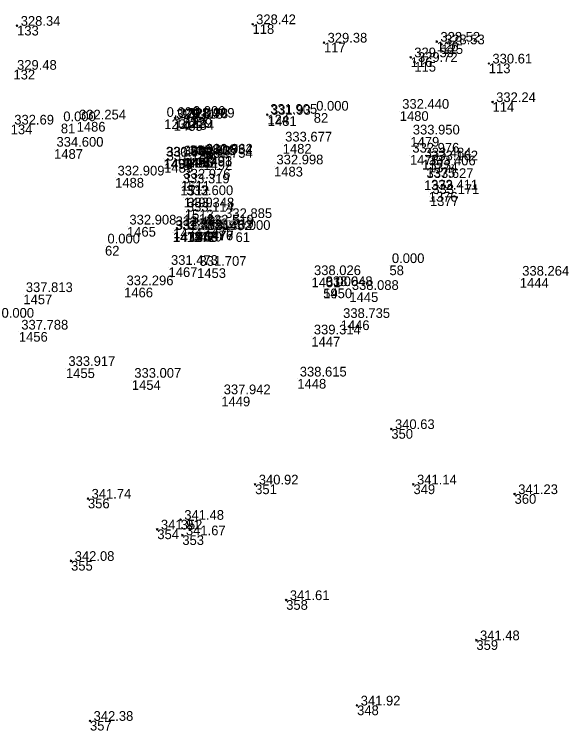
# Model space of a CAD drawing. Extents: x -829398 to -819400, y -1074439 to -1067977.
# Drawn here: x -825965.4 to -825898.2, y -1070207 to -1070118.4 of the extents above; entities that cross this region are included whole.
import ezdxf

# ---------------------------------------------------------------- set-up
doc = ezdxf.new("R2010")
doc.units = 0
doc.layers.add('Vrstva 60', color=7, linetype='Continuous')
doc.layers.add('Vrstva 61', color=7, linetype='Continuous')

msp = doc.modelspace()

# ---------------------------------------------------------------- linework, layer by layer
at = {"layer": 'Vrstva 60'}
for p, q in [((-825965.019, -1070119.805), (-825965.119, -1070119.705)), ((-825965.019, -1070119.805), (-825965.119, -1070119.905)), ((-825965.019, -1070119.805), (-825964.919, -1070119.705)), ((-825965.019, -1070119.805), (-825964.919, -1070119.905)), ((-825935.915, -1070119.607), (-825936.015, -1070119.507)), ((-825935.915, -1070119.607), (-825936.015, -1070119.707)), ((-825935.915, -1070119.607), (-825935.815, -1070119.507)), ((-825935.915, -1070119.607), (-825935.815, -1070119.707)), ((-825927.086, -1070121.883), (-825927.186, -1070121.783)), ((-825927.086, -1070121.883), (-825927.186, -1070121.983)), ((-825927.086, -1070121.883), (-825926.986, -1070121.783)), ((-825927.086, -1070121.883), (-825926.986, -1070121.983)), ((-825913.141, -1070121.771), (-825913.241, -1070121.671)), ((-825913.141, -1070121.771), (-825913.241, -1070121.871)), ((-825913.141, -1070121.771), (-825913.041, -1070121.671)), ((-825913.141, -1070121.771), (-825913.041, -1070121.871)), ((-825912.568, -1070122.098), (-825912.668, -1070121.998)), ((-825912.568, -1070122.098), (-825912.468, -1070121.998)), ((-825912.568, -1070122.098), (-825912.668, -1070122.198)), ((-825912.568, -1070122.098), (-825912.468, -1070122.198)), ((-825916.37, -1070123.707), (-825916.47, -1070123.607)), ((-825916.37, -1070123.707), (-825916.47, -1070123.807)), ((-825916.37, -1070123.707), (-825916.27, -1070123.607)), ((-825916.37, -1070123.707), (-825916.27, -1070123.807)), ((-825915.913, -1070124.282), (-825916.013, -1070124.182)), ((-825915.913, -1070124.282), (-825916.013, -1070124.382)), ((-825915.913, -1070124.282), (-825915.813, -1070124.182)), ((-825915.913, -1070124.282), (-825915.813, -1070124.382)), ((-825906.709, -1070124.473), (-825906.809, -1070124.373)), ((-825906.709, -1070124.473), (-825906.809, -1070124.573)), ((-825906.709, -1070124.473), (-825906.609, -1070124.373)), ((-825906.709, -1070124.473), (-825906.609, -1070124.573)), ((-825906.248, -1070129.249), (-825906.348, -1070129.149)), ((-825906.248, -1070129.249), (-825906.348, -1070129.349)), ((-825906.248, -1070129.249), (-825906.148, -1070129.149)), ((-825906.248, -1070129.249), (-825906.148, -1070129.349)), ((-825934.076, -1070130.815), (-825934.176, -1070130.715)), ((-825934.076, -1070130.815), (-825934.176, -1070130.915)), ((-825934.076, -1070130.815), (-825933.976, -1070130.715)), ((-825934.076, -1070130.815), (-825933.976, -1070130.915)), ((-825928.348, -1070130.607), (-825928.348, -1070130.607)), ((-825917.714, -1070130.375), (-825917.714, -1070130.375)), ((-825957.656, -1070131.7), (-825957.656, -1070131.7)), ((-825946.835, -1070131.381), (-825946.835, -1070131.381)), ((-825945.646, -1070131.606), (-825945.646, -1070131.606)), ((-825945.466, -1070131.228), (-825945.566, -1070131.128)), ((-825945.466, -1070131.228), (-825945.566, -1070131.328)), ((-825945.466, -1070131.228), (-825945.366, -1070131.128)), ((-825945.466, -1070131.228), (-825945.366, -1070131.328)), ((-825944.282, -1070131.241), (-825944.382, -1070131.141)), ((-825944.282, -1070131.241), (-825944.382, -1070131.341)), ((-825944.282, -1070131.241), (-825944.182, -1070131.141)), ((-825944.282, -1070131.241), (-825944.182, -1070131.341)), ((-825944.242, -1070131.48), (-825944.242, -1070131.48)), ((-825943.578, -1070131.244), (-825943.578, -1070131.244)), ((-825934.029, -1070130.995), (-825934.029, -1070130.995)), ((-825959.608, -1070131.915), (-825959.608, -1070131.915)), ((-825916.402, -1070133.558), (-825916.402, -1070133.558)), ((-825960.446, -1070135.07), (-825960.446, -1070135.07)), ((-825932.182, -1070134.427), (-825932.182, -1070134.427)), ((-825944.721, -1070136.161), (-825944.721, -1070136.161)), ((-825944.432, -1070136.153), (-825944.432, -1070136.153)), ((-825944.299, -1070136.151), (-825944.299, -1070136.151)), ((-825943.986, -1070136.101), (-825943.986, -1070136.101)), ((-825942.029, -1070135.993), (-825942.029, -1070135.993)), ((-825941.988, -1070135.923), (-825941.988, -1070135.923)), ((-825916.46, -1070135.801), (-825916.46, -1070135.801)), ((-825946.928, -1070136.286), (-825946.928, -1070136.286)), ((-825946.855, -1070136.304), (-825946.855, -1070136.304)), ((-825946.836, -1070136.785), (-825946.836, -1070136.785)), ((-825941.999, -1070136.441), (-825941.999, -1070136.441)), ((-825914.954, -1070136.394), (-825914.954, -1070136.394)), ((-825914.14, -1070136.755), (-825914.14, -1070136.755)), ((-825933.259, -1070137.256), (-825933.259, -1070137.256)), ((-825914.436, -1070137.38), (-825914.436, -1070137.38)), ((-825952.903, -1070138.632), (-825952.903, -1070138.632)), ((-825944.85, -1070139.607), (-825944.85, -1070139.607)), ((-825944.747, -1070139.019), (-825944.747, -1070139.019)), ((-825914.706, -1070138.941), (-825914.706, -1070138.941)), ((-825914.139, -1070140.37), (-825914.139, -1070140.37)), ((-825944.407, -1070141.063), (-825944.407, -1070141.063)), ((-825913.988, -1070140.912), (-825913.988, -1070140.912)), ((-825944.329, -1070143.101), (-825944.329, -1070143.101)), ((-825944.284, -1070142.581), (-825944.284, -1070142.581)), ((-825939.598, -1070143.898), (-825939.598, -1070143.898)), ((-825951.432, -1070144.7), (-825951.432, -1070144.7)), ((-825945.72, -1070144.891), (-825945.72, -1070144.891)), ((-825941.872, -1070144.7), (-825941.872, -1070144.7)), ((-825945.79, -1070145.381), (-825945.79, -1070145.381)), ((-825945.691, -1070145.329), (-825945.691, -1070145.329)), ((-825944.051, -1070145.379), (-825944.051, -1070145.379)), ((-825943.774, -1070145.298), (-825943.774, -1070145.298)), ((-825943.706, -1070145.324), (-825943.706, -1070145.324)), ((-825943.274, -1070145.303), (-825943.274, -1070145.303)), ((-825941.877, -1070145.148), (-825941.877, -1070145.148)), ((-825941.804, -1070145.158), (-825941.804, -1070145.158)), ((-825938.014, -1070145.365), (-825938.014, -1070145.365)), ((-825954.15, -1070147.042), (-825954.15, -1070147.042)), ((-825918.989, -1070149.467), (-825918.989, -1070149.467)), ((-825946.295, -1070149.693), (-825946.295, -1070149.693)), ((-825942.769, -1070149.812), (-825942.769, -1070149.812)), ((-825928.619, -1070150.958), (-825928.619, -1070150.958)), ((-825902.877, -1070151.027), (-825902.877, -1070151.027)), ((-825951.789, -1070152.215), (-825951.789, -1070152.215)), ((-825927.179, -1070152.324), (-825927.179, -1070152.324)), ((-825927.176, -1070152.316), (-825927.176, -1070152.316)), ((-825923.942, -1070152.791), (-825923.942, -1070152.791)), ((-825964.241, -1070153.06), (-825964.241, -1070153.06)), ((-825925.018, -1070156.26), (-825925.018, -1070156.26)), ((-825964.798, -1070157.698), (-825964.798, -1070157.698)), ((-825928.639, -1070158.297), (-825928.639, -1070158.297)), ((-825958.977, -1070162.199), (-825958.977, -1070162.199)), ((-825950.831, -1070163.661), (-825950.831, -1070163.661)), ((-825930.378, -1070163.508), (-825930.378, -1070163.508)), ((-825939.776, -1070165.7), (-825939.776, -1070165.7)), ((-825918.757, -1070169.709), (-825918.857, -1070169.609)), ((-825918.757, -1070169.709), (-825918.857, -1070169.809)), ((-825918.757, -1070169.709), (-825918.657, -1070169.609)), ((-825918.757, -1070169.709), (-825918.657, -1070169.809)), ((-825935.591, -1070176.567), (-825935.691, -1070176.467)), ((-825935.591, -1070176.567), (-825935.691, -1070176.667)), ((-825935.591, -1070176.567), (-825935.491, -1070176.467)), ((-825935.591, -1070176.567), (-825935.491, -1070176.667)), ((-825916.024, -1070176.562), (-825916.124, -1070176.462)), ((-825916.024, -1070176.562), (-825916.124, -1070176.662)), ((-825916.024, -1070176.562), (-825915.924, -1070176.462)), ((-825916.024, -1070176.562), (-825915.924, -1070176.662)), ((-825903.521, -1070177.76), (-825903.621, -1070177.66)), ((-825903.521, -1070177.76), (-825903.621, -1070177.86)), ((-825903.521, -1070177.76), (-825903.421, -1070177.66)), ((-825903.521, -1070177.76), (-825903.421, -1070177.86)), ((-825956.257, -1070178.322), (-825956.357, -1070178.222)), ((-825956.257, -1070178.322), (-825956.357, -1070178.422)), ((-825956.257, -1070178.322), (-825956.157, -1070178.222)), ((-825956.257, -1070178.322), (-825956.157, -1070178.422)), ((-825944.795, -1070180.939), (-825944.895, -1070180.839)), ((-825944.795, -1070180.939), (-825944.895, -1070181.039)), ((-825944.795, -1070180.939), (-825944.695, -1070180.839)), ((-825944.795, -1070180.939), (-825944.695, -1070181.039)), ((-825947.687, -1070182.134), (-825947.787, -1070182.034)), ((-825947.687, -1070182.134), (-825947.787, -1070182.234)), ((-825947.687, -1070182.134), (-825947.587, -1070182.034)), ((-825947.687, -1070182.134), (-825947.587, -1070182.234)), ((-825944.592, -1070182.857), (-825944.692, -1070182.757)), ((-825944.592, -1070182.857), (-825944.692, -1070182.957)), ((-825944.592, -1070182.857), (-825944.492, -1070182.757)), ((-825944.592, -1070182.857), (-825944.492, -1070182.957)), ((-825958.344, -1070186.026), (-825958.444, -1070185.926)), ((-825958.344, -1070186.026), (-825958.444, -1070186.126)), ((-825958.344, -1070186.026), (-825958.244, -1070185.926)), ((-825958.344, -1070186.026), (-825958.244, -1070186.126)), ((-825931.755, -1070190.877), (-825931.855, -1070190.777)), ((-825931.755, -1070190.877), (-825931.855, -1070190.977)), ((-825931.755, -1070190.877), (-825931.655, -1070190.777)), ((-825931.755, -1070190.877), (-825931.655, -1070190.977)), ((-825908.243, -1070195.842), (-825908.343, -1070195.742)), ((-825908.243, -1070195.842), (-825908.343, -1070195.942)), ((-825908.243, -1070195.842), (-825908.143, -1070195.742)), ((-825908.243, -1070195.842), (-825908.143, -1070195.942)), ((-825922.989, -1070203.919), (-825923.089, -1070203.819)), ((-825922.989, -1070203.919), (-825923.089, -1070204.019)), ((-825922.989, -1070203.919), (-825922.889, -1070203.819)), ((-825922.989, -1070203.919), (-825922.889, -1070204.019)), ((-825956.009, -1070205.818), (-825956.109, -1070205.718)), ((-825956.009, -1070205.818), (-825956.109, -1070205.918)), ((-825956.009, -1070205.818), (-825955.909, -1070205.718)), ((-825956.009, -1070205.818), (-825955.909, -1070205.918))]:
    msp.add_line(p, q, dxfattribs=at)

# ---------------------------------------------------------------- texts
for s, p in [('133', (-825965.019, -1070121.005)), ('118', (-825935.915, -1070120.807)), ('117', (-825927.086, -1070123.083)), ('126', (-825913.141, -1070122.971)), ('125', (-825912.568, -1070123.298)), ('116', (-825916.37, -1070124.907)), ('115', (-825915.913, -1070125.482)), ('113', (-825906.709, -1070125.673)), ('132', (-825965.47, -1070126.448)), ('114', (-825906.248, -1070130.449)), ('124', (-825934.076, -1070132.015)), ('82', (-825928.348, -1070131.807)), ('1480', (-825917.714, -1070131.575)), ('1486', (-825957.656, -1070132.9)), ('123', (-825946.835, -1070132.581)), ('1485', (-825945.646, -1070132.806)), ('122', (-825945.466, -1070132.428)), ('123', (-825944.282, -1070132.441)), ('1484', (-825944.242, -1070132.68)), ('129', (-825943.578, -1070132.444)), ('1481', (-825934.029, -1070132.195)), ('134', (-825965.811, -1070133.229)), ('81', (-825959.608, -1070133.115)), ('1482', (-825932.182, -1070135.627)), ('1479', (-825916.402, -1070134.758)), ('1487', (-825960.446, -1070136.27)), ('1498', (-825944.721, -1070137.361)), ('1495', (-825944.432, -1070137.353)), ('1496', (-825944.299, -1070137.351)), ('1497', (-825943.986, -1070137.301)), ('1491', (-825942.029, -1070137.193)), ('1493', (-825941.988, -1070137.123)), ('1478', (-825916.46, -1070137.001)), ('1494', (-825946.928, -1070137.486)), ('1490', (-825946.855, -1070137.504)), ('1489', (-825946.836, -1070137.985)), ('1492', (-825941.999, -1070137.641)), ('1373', (-825914.954, -1070137.594)), ('1374', (-825914.14, -1070137.955)), ('1483', (-825933.259, -1070138.456)), ('1375', (-825914.436, -1070138.58)), ('1488', (-825952.903, -1070139.832)), ('1512', (-825944.85, -1070140.807)), ('1511', (-825944.747, -1070140.219)), ('1372', (-825914.706, -1070140.141)), ('1376', (-825914.139, -1070141.57)), ('1499', (-825944.407, -1070142.263)), ('1377', (-825913.988, -1070142.112)), ('1514', (-825944.329, -1070144.301)), ('1513', (-825944.284, -1070143.781)), ('1452', (-825939.598, -1070145.098)), ('1465', (-825951.432, -1070145.9)), ('1474', (-825945.72, -1070146.091)), ('1475', (-825941.872, -1070145.9)), ('1472', (-825945.79, -1070146.581)), ('1473', (-825945.691, -1070146.529)), ('1471', (-825944.051, -1070146.579)), ('1468', (-825943.774, -1070146.498)), ('1469', (-825943.706, -1070146.524)), ('1470', (-825943.274, -1070146.503)), ('1476', (-825941.877, -1070146.348)), ('1477', (-825941.804, -1070146.358)), ('61', (-825938.014, -1070146.565)), ('62', (-825954.15, -1070148.242)), ('58', (-825918.989, -1070150.667)), ('1467', (-825946.295, -1070150.893)), ('1453', (-825942.769, -1070151.012)), ('1451', (-825928.619, -1070152.158)), ('1444', (-825902.877, -1070152.227)), ('1466', (-825951.789, -1070153.415)), ('59', (-825927.179, -1070153.524)), ('1450', (-825927.176, -1070153.516)), ('1445', (-825923.942, -1070153.991)), ('1457', (-825964.241, -1070154.26)), ('1446', (-825925.018, -1070157.46)), ('1456', (-825964.798, -1070158.898)), ('1447', (-825928.639, -1070159.497)), ('1455', (-825958.977, -1070163.399)), ('1454', (-825950.831, -1070164.861)), ('1448', (-825930.378, -1070164.708)), ('1449', (-825939.776, -1070166.9)), ('350', (-825918.757, -1070170.909)), ('351', (-825935.591, -1070177.767)), ('349', (-825916.024, -1070177.762)), ('360', (-825903.521, -1070178.96)), ('356', (-825956.257, -1070179.522)), ('352', (-825944.795, -1070182.139)), ('354', (-825947.687, -1070183.334)), ('353', (-825944.592, -1070184.057)), ('355', (-825958.344, -1070187.226)), ('358', (-825931.755, -1070192.077)), ('359', (-825908.243, -1070197.042)), ('348', (-825922.989, -1070205.119)), ('357', (-825956.009, -1070207.018))]:
    msp.add_text(s, height=1.2, dxfattribs=at).set_placement(p)
at = {"layer": 'Vrstva 61'}
for s, p in [(' 328.42', (-825935.915, -1070119.607)), (' 328.34', (-825965.019, -1070119.805)), (' 329.38', (-825927.086, -1070121.883)), (' 328.52', (-825913.141, -1070121.771)), (' 328.53', (-825912.568, -1070122.098)), (' 329.59', (-825916.37, -1070123.707)), (' 329.72', (-825915.913, -1070124.282)), (' 330.61', (-825906.709, -1070124.473)), (' 329.48', (-825965.47, -1070125.248)), (' 332.24', (-825906.248, -1070129.249)), ('0.000', (-825928.048, -1070130.307)), ('332.440', (-825917.414, -1070130.075)), ('0.000', (-825946.535, -1070131.081)), ('328.999', (-825943.942, -1070131.18)), ('0.000', (-825943.278, -1070130.944)), ('331.905', (-825933.729, -1070130.695)), (' 331.93', (-825934.076, -1070130.815)), (' 332.69', (-825965.811, -1070132.029)), ('0.000', (-825959.308, -1070131.615)), ('332.254', (-825957.356, -1070131.4)), ('329.115', (-825945.346, -1070131.306)), (' 329.04', (-825945.466, -1070131.228)), (' 328.78', (-825944.282, -1070131.241)), ('333.950', (-825916.102, -1070133.258)), ('333.677', (-825931.882, -1070134.127)), ('334.600', (-825960.146, -1070134.77)), ('330.962', (-825941.688, -1070135.623)), ('332.976', (-825916.16, -1070135.501)), ('330.972', (-825946.628, -1070135.986)), ('331.768', (-825946.555, -1070136.004)), ('331.780', (-825946.536, -1070136.485)), ('330.413', (-825944.421, -1070135.861)), ('329.904', (-825944.132, -1070135.853)), ('330.754', (-825943.999, -1070135.851)), ('330.405', (-825943.686, -1070135.801)), ('331.734', (-825941.729, -1070135.693)), ('331.754', (-825941.699, -1070136.141)), ('333.484', (-825914.654, -1070136.094)), ('333.162', (-825913.84, -1070136.455)), ('332.998', (-825932.959, -1070136.956)), ('333.406', (-825914.136, -1070137.08)), ('332.909', (-825952.603, -1070138.332)), ('332.976', (-825944.447, -1070138.719)), ('333.627', (-825914.406, -1070138.641)), ('333.319', (-825944.55, -1070139.307)), ('333.600', (-825944.107, -1070140.763)), ('333.411', (-825913.839, -1070140.07)), ('333.171', (-825913.688, -1070140.612)), ('333.348', (-825943.984, -1070142.281)), ('333.114', (-825944.029, -1070142.801)), ('332.885', (-825939.298, -1070143.598)), ('332.908', (-825951.132, -1070144.4)), ('332.519', (-825941.572, -1070144.4)), ('331.754', (-825945.49, -1070145.081)), ('332.485', (-825945.42, -1070144.591)), ('332.475', (-825945.391, -1070145.029)), ('331.176', (-825943.751, -1070145.079)), ('330.691', (-825943.474, -1070144.998)), ('331.429', (-825943.406, -1070145.024)), ('331.141', (-825942.974, -1070145.003)), ('332.519', (-825941.577, -1070144.848)), ('331.717', (-825941.504, -1070144.858)), ('0.000', (-825937.714, -1070145.065)), ('0.000', (-825953.85, -1070146.742)), ('331.473', (-825945.995, -1070149.393)), ('331.707', (-825942.469, -1070149.512)), ('0.000', (-825918.689, -1070149.167)), ('338.026', (-825928.319, -1070150.658)), ('338.264', (-825902.577, -1070150.727)), ('332.296', (-825951.489, -1070151.915)), ('0.000', (-825926.879, -1070152.024)), ('338.648', (-825926.876, -1070152.016)), ('337.813', (-825963.941, -1070152.76)), ('338.088', (-825923.642, -1070152.491)), ('0.000', (-825966.941, -1070155.932)), ('338.735', (-825924.718, -1070155.96)), ('337.788', (-825964.498, -1070157.398)), ('339.314', (-825928.339, -1070157.997)), ('333.917', (-825958.677, -1070161.899)), ('333.007', (-825950.531, -1070163.361)), ('338.615', (-825930.078, -1070163.208)), ('337.942', (-825939.476, -1070165.4)), (' 340.63', (-825918.757, -1070169.709)), (' 340.92', (-825935.591, -1070176.567)), (' 341.14', (-825916.024, -1070176.562)), (' 341.23', (-825903.521, -1070177.76)), (' 341.74', (-825956.257, -1070178.322)), (' 341.48', (-825944.795, -1070180.939)), (' 341.91', (-825947.687, -1070182.134)), (' 341.67', (-825944.592, -1070182.857)), (' 342.08', (-825958.344, -1070186.026)), (' 341.61', (-825931.755, -1070190.877)), (' 341.48', (-825908.243, -1070195.842)), (' 341.92', (-825922.989, -1070203.919)), (' 342.38', (-825956.009, -1070205.818))]:
    msp.add_text(s, height=1.2, dxfattribs=at).set_placement(p)

doc.saveas('drawing.dxf')
